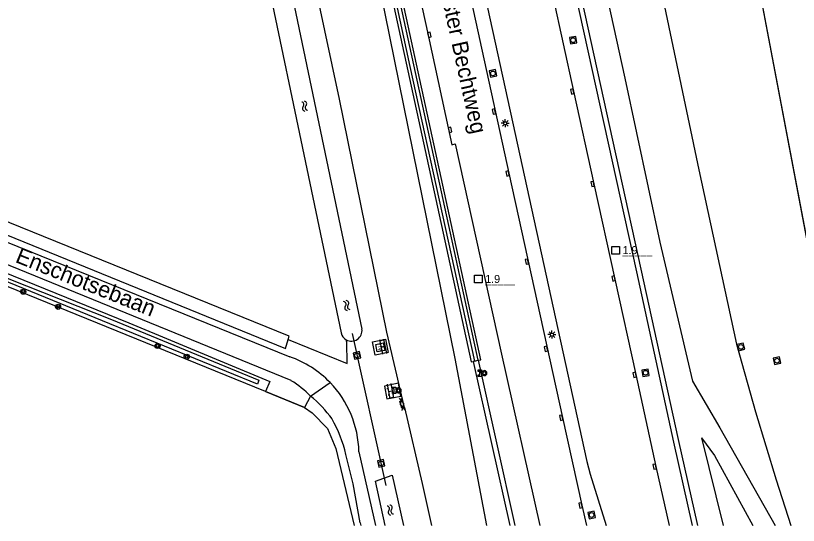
# Model space of a CAD drawing. Extents: x 136000 to 138005, y 398500 to 400500.
# Drawn here: x 136801.2 to 136923.4, y 398500 to 398579.5 of the extents above; entities that cross this region are included whole.
import ezdxf

# ---------------------------------------------------------------- set-up
doc = ezdxf.new("R2010")
doc.units = 0
for name, color, linetype in [('gg-afsc-draadraster', 7, 'Continuous'), ('gg-afsc-hekwerk', 7, 'Continuous'), ('gg-afsc-lijn draadraster', 7, 'Continuous'), ('gg-afsc-muur', 7, 'Continuous'), ('gg-anno-openbare ruimte label', 7, 'Continuous'), ('gg-knt-BGT kruinlijn', 7, 'Continuous'), ('gg-knt-bovenkant onderkant talud', 7, 'Continuous'), ('gg-knt-onverhard', 7, 'Continuous'), ('gg-knt-verharding', 7, 'Continuous'), ('gg-kntw-bovenkant insteek waterloop', 7, 'Continuous'), ('gg-kntw-waterlijn', 7, 'Continuous'), ('gg-kwrk-duiker nz buis', 7, 'Continuous'), ('gg-kwrk-kunstwerk', 7, 'Continuous'), ('gt-anno-nummer hm paal', 7, 'Continuous'), ('gt-grn-groengrens', 7, 'Continuous'), ('gt-grn-weggrens', 7, 'Continuous'), ('gt-symb-boom', 7, 'Continuous'), ('gt-symb-gesloten verharding', 7, 'Continuous'), ('gt-symb-hm paal', 7, 'Continuous'), ('gt-symb-klinker verharding', 7, 'Continuous'), ('gt-symb-kolk', 7, 'Continuous'), ('gt-symb-lichtmast', 7, 'Continuous'), ('gt-symb-nortonput', 7, 'Continuous'), ('gt-symb-rioolschacht', 7, 'Continuous'), ('gt-symb-vulpunt droge blusleiding', 7, 'Continuous'), ('gt-symb-watersymbool', 7, 'Continuous')]:
    doc.layers.add(name, color=color, linetype=linetype)

# ---------------------------------------------------------------- blocks, each defined once
blk = doc.blocks.new('gt0-BOOM')
at = {"layer": 'gt-symb-boom'}
for radius in [0.4, 0.2]:
    blk.add_circle((0, 0), radius, dxfattribs=at)
blk = doc.blocks.new('gt0-RS')
at = {"layer": 'gt-symb-rioolschacht'}
blk.add_lwpolyline([(-0.5, -0.5), (0.5, -0.5), (0.5, 0.5), (-0.5, 0.5)], close=True, dxfattribs=at)
blk.add_circle((0, 0), 0.375, dxfattribs=at)
blk = doc.blocks.new('gt0-NPUT')
at = {"layer": 'gt-symb-nortonput'}
blk.add_lwpolyline([(-0.57, -0.61), (-0.57, 0.59), (0.63, 0.59), (0.63, -0.61)], close=True, dxfattribs=at)
blk.add_text('N', height=0.7, dxfattribs=at).set_placement((-0.22, -0.38))
blk = doc.blocks.new('gt0-KL1')
at = {"layer": 'gt-symb-klinker verharding'}
for p, q in [((-1.15, 0.3), (1.15, 0.3)), ((-1, -0.3), (-1, 0.3)), ((-0.5, 0.3), (-0.5, 0.45)), ((0, -0.3), (0, 0.3)), ((0.5, 0.3), (0.5, 0.45)), ((1, -0.3), (1, 0.3)), ((-1.15, -0.3), (1.15, -0.3)), ((-0.5, -0.45), (-0.5, -0.3)), ((0.5, -0.45), (0.5, -0.3))]:
    blk.add_line(p, q, dxfattribs=at)
blk = doc.blocks.new('gt0-WA')
at = {"layer": 'gt-symb-watersymbool'}
for centre, start, end in [((-0.32, 0.02), 28.0725, 151.9275), ((0.43, 0.42), 208.0725, 331.9275), ((-0.32, -0.43), 28.0725, 151.9275), ((0.43, -0.03), 208.0725, 331.9275)]:
    blk.add_arc(centre, 0.425, start, end, dxfattribs=at)
blk = doc.blocks.new('gt0-KOLK')
at = {"layer": 'gt-symb-kolk'}
blk.add_lwpolyline([(0, 0), (0.37, 0), (0.37, 0.4), (-0.38, 0.4), (-0.38, 0), (0, 0)], dxfattribs=at)
blk = doc.blocks.new('gt0-LMAST')
at = {"layer": 'gt-symb-lichtmast'}
for p, q in [((-0.18, 0.17), (-0.45, 0.44)), ((-0.01, 0.25), (-0.01, 0.62)), ((0.17, 0.17), (0.44, 0.44)), ((-0.26, 0), (-0.63, 0)), ((-0.18, -0.18), (-0.45, -0.45)), ((-0.01, -0.25), (-0.01, -0.63)), ((0.44, -0.45), (0.17, -0.18)), ((0.24, 0), (0.62, 0))]:
    blk.add_line(p, q, dxfattribs=at)
blk.add_circle((-0.01, 0), 0.25, dxfattribs=at)
blk = doc.blocks.new('gt0-HMpaal')
at = {"layer": 'gt-symb-hm paal'}
blk.add_lwpolyline([(-0.6, 0.6), (0.6, 0.6), (0.6, -0.6), (-0.6, -0.6)], close=True, dxfattribs=at)
blk = doc.blocks.new('gt0-VDB')
at = {"layer": 'gt-symb-vulpunt droge blusleiding'}
for p, q in [((0, 0.1), (0.08, 0.1)), ((0.08, -0.1), (0, -0.1))]:
    blk.add_line(p, q, dxfattribs=at)
blk.add_lwpolyline([(0, -0.1), (0, -0.5), (-0.49, -0.5), (-0.49, -0.25), (-0.24, -0.25), (-0.24, 0.25), (-0.49, 0.25), (-0.49, 0.5), (0, 0.5), (0, 0.1)], dxfattribs=at)
blk.add_circle((0.46, 0), 0.243, dxfattribs=at)
blk.add_arc((0.46, 0), 0.395, 195.1335, 164.8665, dxfattribs=at)
blk = doc.blocks.new('gt0-GESVH1')
at = {"layer": 'gt-symb-gesloten verharding'}
for p, q in [((-0.99, -0.26), (0.01, 0.24)), ((0.01, -0.26), (-0.99, 0.24)), ((0.01, 0.24), (1.01, -0.26)), ((1.01, 0.24), (0.01, -0.26))]:
    blk.add_line(p, q, dxfattribs=at)

msp = doc.modelspace()

# ---------------------------------------------------------------- linework, layer by layer
at = {"layer": 'gg-afsc-draadraster'}
msp.add_line((136846.34, 398518.37), (136840.23, 398520.87), dxfattribs=at)
msp.add_lwpolyline([(136846.34, 398518.37), (136847.53, 398517.55), (136849.9, 398515.11), (136851.24, 398511.98), (136854.06, 398500)], dxfattribs=at)
at = {"layer": 'gg-afsc-hekwerk'}
msp.add_line((136908.35, 398630.87), (136933.17, 398500), dxfattribs=at)
at = {"layer": 'gg-afsc-lijn draadraster'}
msp.add_lwpolyline([(136840.23, 398520.87), (136846.34, 398518.37), (136847.53, 398517.55), (136849.9, 398515.11), (136851.24, 398511.98), (136854.06, 398500)], dxfattribs=at)
at = {"layer": 'gg-afsc-muur'}
for p, q in [((136872.86, 398525.63), (136872.67, 398525.58)), ((136872.67, 398525.58), (136878.37, 398500)), ((136872.86, 398525.63), (136873.45, 398525.76)), ((136873.45, 398525.76), (136879.19, 398500))]:
    msp.add_line(p, q, dxfattribs=at)
for points in [[(137067.79, 398500), (137070.11, 398502.94), (137003.9, 398555.4), (136968.24, 398583.54), (136908.35, 398630.87), (136933.17, 398500)], [(136852.42, 398619.59), (136862.79, 398571.62), (136872.86, 398525.63)], [(136873.45, 398525.76), (136860.48, 398585.26), (136852.99, 398619.74)]]:
    msp.add_lwpolyline(points, dxfattribs=at)
at = {"layer": 'gg-knt-BGT kruinlijn'}
msp.add_line((136908.32, 398513.66), (136911.69, 398500), dxfattribs=at)
for points in [[(136818.94, 398801.21), (136820.06, 398801.84), (136824.5, 398795.93), (136830.05, 398787.45), (136840.69, 398766.37), (136849.06, 398746.29), (136858.11, 398722.18), (136866.32, 398696.92), (136873.71, 398670.02), (136880.35, 398642.77), (136885.31, 398619.67), (136890.57, 398596.16), (136896.33, 398569.8), (136901.79, 398544.2), (136906.89, 398522.5), (136911.14, 398515.2), (136919.82, 398500)], [(136850.12, 398620.98), (136855.25, 398597.89), (136869.8, 398526.02), (136874.73, 398500)]]:
    msp.add_lwpolyline(points, dxfattribs=at)
at = {"layer": 'gg-knt-bovenkant onderkant talud'}
msp.add_line((136861.92, 398518.4), (136861.67, 398519.48), dxfattribs=at)
for points in [[(136830.32, 398808.09), (136835.36, 398800.19), (136841.61, 398787.91), (136849.44, 398771.6), (136857.38, 398752.2), (136865.23, 398731.18), (136874.52, 398702.7), (136880.89, 398680.59), (136886.68, 398656.58), (136891.91, 398632.83), (136896.96, 398608.09), (136902.33, 398582), (136907.86, 398555.45), (136913.79, 398528.25), (136916.73, 398517.69), (136919.96, 398507.12), (136922.22, 398500)], [(136861.67, 398519.48), (136859.19, 398530.13), (136851.8, 398566.51), (136842.5, 398610.14), (136841.48, 398615), (136841.34, 398615.67)], [(136861.92, 398518.4), (136864.69, 398506.54), (136866.15, 398500)], [(136908.32, 398513.66), (136910.31, 398510.88), (136916.29, 398500)]]:
    msp.add_lwpolyline(points, dxfattribs=at)
at = {"layer": 'gg-knt-onverhard'}
for p, q in [((136854.82, 398511.48), (136857.43, 398500)), ((136855.03, 398500.39), (136855.11, 398500))]:
    msp.add_line(p, q, dxfattribs=at)
for points in [[(136723.42, 398575.58), (136727.48, 398573.82), (136732.89, 398571.35), (136844.04, 398526.3)], [(136844.26, 398522.58), (136726.76, 398570.52), (136722.81, 398572.26)], [(136855.03, 398500.39), (136853.91, 398506.5), (136852.81, 398511.07)]]:
    msp.add_lwpolyline(points, dxfattribs=at)
for centre, radius, start, end in [((136838.79, 398511.14), 16.04, 44.0057, 70.894), ((136836.87, 398510.22), 14.39, 43.7846, 59.1377), ((136838.79, 398511.15), 16.04, 1.1873, 43.9884), ((136835.66, 398505.85), 18.44, 35.6409, 51.0052), ((136830.64, 398505.58), 22.83, 13.8962, 28.8357)]:
    msp.add_arc(centre, radius, start, end, dxfattribs=at)
at = {"layer": 'gg-knt-verharding'}
for points in [[(136875.5, 398626.36), (136875.56, 398626.09), (136878.71, 398611.83), (136885.1, 398582.59), (136888.31, 398567.74), (136891.48, 398553.31), (136898.07, 398523.54), (136901.19, 398509.2), (136903.23, 398500)], [(136865.38, 398624.13), (136866.59, 398618.83), (136878.41, 398564.64), (136890.4, 398509.96), (136890.94, 398508.01), (136893.42, 398500)], [(136863.16, 398623.64), (136869.17, 398596.41), (136878.21, 398554.95), (136886.59, 398516.84), (136889.62, 398503.16), (136890.33, 398500)], [(136851.42, 398621.66), (136872.37, 398525.52), (136872.67, 398525.58)], [(136873.45, 398525.76), (136873.88, 398525.85), (136852.99, 398621.73)], [(136856.12, 398622.09), (136855.65, 398621.98), (136865.62, 398576.5), (136869.33, 398559.4), (136869.83, 398559.51), (136877.08, 398526.73), (136883.06, 398500)], [(136856.93, 398528.61), (136858.98, 398529.03), (136859.41, 398526.95), (136857.36, 398526.53), (136856.93, 398528.61)], [(136858.82, 398521.73), (136859.17, 398519.74), (136861.38, 398520.14), (136861.02, 398522.16), (136858.82, 398521.73)], [(136861.92, 398518.4), (136861.51, 398518.3), (136861.23, 398519.37), (136861.67, 398519.48)]]:
    msp.add_lwpolyline(points, dxfattribs=at)
at = {"layer": 'gg-kntw-bovenkant insteek waterloop'}
for p, q in [((136843.92, 398529.52), (136724.1, 398578.15)), ((136840.23, 398520.87), (136721.81, 398569.11)), ((136843.77, 398529.01), (136843.92, 398529.52)), ((136860.02, 398507.82), (136861.79, 398500))]:
    msp.add_line(p, q, dxfattribs=at)
for points in [[(136855.31, 398530.62), (136837.83, 398614.27), (136837.19, 398615.95)], [(136834.45, 398614.85), (136835.06, 398611.35), (136852.05, 398530.02)], [(136723.64, 398576.74), (136752.03, 398564.8), (136843.35, 398527.57), (136843.77, 398529.01)], [(136722.59, 398571.05), (136749.99, 398559.58), (136818.91, 398531.6), (136840.93, 398522.45), (136840.23, 398520.87)], [(136858.92, 398500), (136857.44, 398506.89), (136860.02, 398507.82)]]:
    msp.add_lwpolyline(points, dxfattribs=at)
for radius, start, end in [(1.66, 193.4038, 240.3013), (1.65, 240.2573, 7.7334)]:
    msp.add_arc((136853.67, 398530.4), radius, start, end, dxfattribs=at)
at = {"layer": 'gg-kntw-waterlijn'}
msp.add_lwpolyline([(136720.15, 398571.33), (136725.71, 398568.99), (136749.09, 398559.44), (136800.18, 398538.49), (136816.22, 398532.12), (136839.22, 398522.66), (136838.98, 398522.05), (136814.82, 398531.89), (136750.78, 398558.05), (136719.62, 398570.55), (136717.06, 398571.85), (136717.46, 398572.25), (136720.15, 398571.33)], dxfattribs=at)
at = {"layer": 'gg-kwrk-duiker nz buis'}
msp.add_line((136853.77, 398529.96), (136859.02, 398506.22), dxfattribs=at)
at = {"layer": 'gg-kwrk-kunstwerk'}
for points in [[(136816.91, 398803.52), (136819.63, 398798.84), (136824.58, 398789.51), (136838.9, 398758.69), (136846.83, 398739.27), (136851.26, 398727.26), (136860.34, 398699.81), (136865.63, 398681.17), (136870.65, 398662.12), (136874.93, 398644.47), (136879.11, 398626.08), (136898.14, 398539.58), (136903.94, 398513), (136906.86, 398500)], [(136818.94, 398801.21), (136820.16, 398799.12), (136820.34, 398799.22), (136825.29, 398789.89), (136839.61, 398759.06), (136847.54, 398739.64), (136851.97, 398727.64), (136861.05, 398700.18), (136866.34, 398681.55), (136871.36, 398662.5), (136875.64, 398644.85), (136879.82, 398626.46), (136898.85, 398539.95), (136904.65, 398513.37), (136907.66, 398500)]]:
    msp.add_lwpolyline(points, dxfattribs=at)
at = {"layer": 'gt-grn-groengrens'}
msp.add_line((136847.27, 398520.18), (136846.34, 398518.37), dxfattribs=at)
msp.add_lwpolyline([(136843.77, 398529.01), (136852.99, 398525.27), (136852.93, 398528.58), (136852.85, 398528.96)], dxfattribs=at)
at = {"layer": 'gt-grn-weggrens'}
msp.add_line((136847.27, 398520.18), (136850.33, 398522.29), dxfattribs=at)

# ---------------------------------------------------------------- block references
at = {"layer": 'gt-symb-boom'}
for p in [(136802.42, 398536.45), (136807.87, 398534.1), (136823.39, 398528), (136827.94, 398526.3)]:
    msp.add_blockref('gt0-BOOM', p, dxfattribs=at)
at = {"layer": 'gt-symb-gesloten verharding', "rotation": -77.11702052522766}
msp.add_blockref('gt0-GESVH1', (136861.57, 398518.95), dxfattribs=at)
at = {"layer": 'gt-symb-hm paal'}
for p in [(136894.9, 398542.92), (136873.46, 398538.43)]:
    msp.add_blockref('gt0-HMpaal', p, dxfattribs=at)
at = {"layer": 'gt-symb-klinker verharding'}
for p, rotation in [((136858.59, 398527.89), -78.22937399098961), ((136859.72, 398520.93), -79.39794170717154)]:
    msp.add_blockref('gt0-KL1', p, dxfattribs=dict(at, rotation=rotation))
at = {"layer": 'gt-symb-kolk'}
for p, rotation in [((136865.62, 398576.5), -77.70114482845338), ((136888.31, 398567.74), 102.18684021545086), ((136876.09, 398564.61), 102.35482691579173), ((136868.85, 398561.66), -77.82524886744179), ((136878.21, 398554.95), 102.41077471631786), ((136891.48, 398553.31), 102.35482691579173), ((136881.23, 398541.19), 102.41077471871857), ((136894.75, 398538.56), 102.47907180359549), ((136884.23, 398527.6), 102.41077471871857), ((136898.07, 398523.54), 102.29885516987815), ((136886.59, 398516.84), 102.41077471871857), ((136901.19, 398509.2), 102.5350233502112), ((136889.62, 398503.16), 102.47907180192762)]:
    msp.add_blockref('gt0-KOLK', p, dxfattribs=dict(at, rotation=rotation))
at = {"layer": 'gt-symb-lichtmast'}
for p in [(136877.67, 398562.75), (136884.96, 398529.76)]:
    msp.add_blockref('gt0-LMAST', p, dxfattribs=at)
at = {"layer": 'gt-symb-nortonput', "rotation": -78.28547478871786}
msp.add_blockref('gt0-NPUT', (136858.17, 398527.79), dxfattribs=at)
at = {"layer": 'gt-symb-rioolschacht'}
for p, rotation in [((136888.26, 398575.71), 98.68085058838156), ((136875.74, 398570.52), 101.47848203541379), ((136914.45, 398527.84), 104.95356475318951), ((136854.52, 398526.51), 13.007504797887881), ((136920.08, 398525.69), 11.77062600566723), ((136899.57, 398523.81), -80.20785375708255), ((136858.3, 398509.66), 12.006708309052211), ((136891.14, 398501.62), -77.88123966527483)]:
    msp.add_blockref('gt0-RS', p, dxfattribs=dict(at, rotation=rotation))
at = {"layer": 'gt-symb-vulpunt droge blusleiding'}
for p in [(136873.94, 398523.75), (136860.58, 398521.05)]:
    msp.add_blockref('gt0-VDB', p, dxfattribs=at)
at = {"layer": 'gt-symb-watersymbool'}
for p, rotation in [((136846.36, 398565.36), 107.94556305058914), ((136852.91, 398534.36), -68.46463512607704), ((136859.7, 398502.44), -68.46463512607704)]:
    msp.add_blockref('gt0-WA', p, dxfattribs=dict(at, rotation=rotation))

# ---------------------------------------------------------------- texts
at = {"layer": 'gg-anno-openbare ruimte label'}
for s, rotation, p in [('Burgemeester Bechtweg', 282.3, (136864.6, 398596.69)), ('Enschotsebaan', 338.1, (136801.05, 398541.12))]:
    msp.add_text(s, height=2.5, rotation=rotation, dxfattribs=at).set_placement(p)
at = {"layer": 'gt-anno-nummer hm paal'}
for p in [(136895.98, 398542.32), (136874.54, 398537.82)]:
    msp.add_text('1.9', height=1.25, dxfattribs=at).set_placement(p)
at = {"layer": 'gt-symb-hm paal'}
for p in [(136895.98, 398542.32), (136874.54, 398537.82)]:
    msp.add_text('_____', height=1.25, dxfattribs=at).set_placement(p)

doc.saveas('drawing.dxf')
